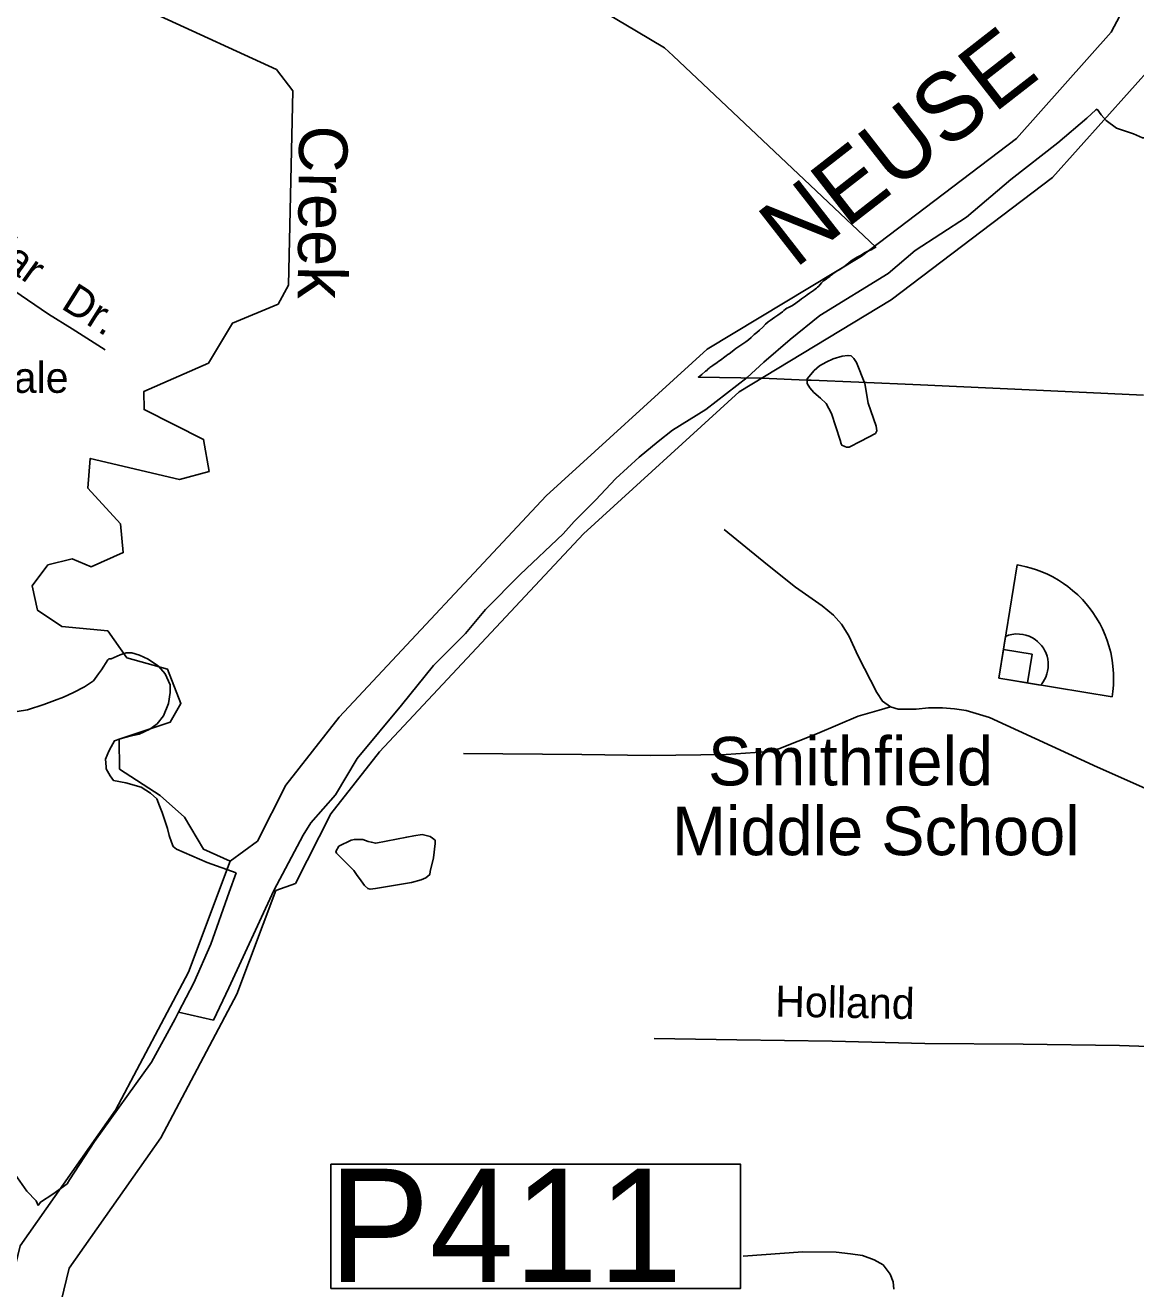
# Model space of a CAD drawing. Extents: x 2082433 to 2279600, y 546599 to 755198.
# Drawn here: x 2193765 to 2197197, y 646191 to 650095 of the extents above; entities that cross this region are included whole.
import ezdxf

# ---------------------------------------------------------------- set-up
doc = ezdxf.new("R2010")
doc.units = 0
for name, color, linetype in [('Exist Boundary Political City Limit New', 7, 'Continuous'), ('Exist Cultural Educational Facility Middle Label', 7, 'Continuous'), ('Exist Cultural Recreational Baseball or SoftBall Diamond CELL', 7, 'Continuous'), ('Exist Hydrographic Creek Single Shore', 7, 'Continuous'), ('Exist Hydrographic Creek Single Shore Label', 7, 'Continuous'), ('Exist Hydrographic Misc Water Feature', 7, 'Continuous'), ('Exist Hydrographic River Shore', 7, 'Continuous'), ('Exist Hydrographic River Shore Label', 7, 'Continuous'), ('Exist Road Non-System Type 51', 7, 'Continuous'), ('Exist Road Non-System Type 51 Label', 7, 'Continuous'), ('Exist Road Secondary Structure Pipe Number Label', 7, 'Continuous'), ('Map Preparation Boundary City Limit Buffer Line', 7, 'Continuous')]:
    doc.layers.add(name, color=color, linetype=linetype)

msp = doc.modelspace()

# ---------------------------------------------------------------- linework, layer by layer
at = {"layer": 'Exist Boundary Political City Limit New'}
for points in [[(2195360, 650251.7), (2195654, 650076.7), (2195740, 650025.2), (2195766.8, 650000), (2196393.5, 649409.1), (2196387.5, 649405.6), (2196378.8, 649401), (2196369, 649396.4), (2196358.8, 649391.2), (2196351, 649386.9), (2196343.8, 649382.8), (2196335.5, 649377.9), (2196325.8, 649372), (2196317.5, 649366.6), (2196310.2, 649361.1), (2196304.8, 649356.3), (2196298.8, 649351.2), (2196292, 649346.1), (2196286.8, 649342.9), (2196282, 649340.4), (2196276.2, 649337.2), (2196269.8, 649333.1), (2196264.5, 649329.4), (2196259.8, 649325.7), (2196255.8, 649322.4), (2196251.2, 649319), (2196246.2, 649315.2), (2196241.2, 649311.7), (2196236.8, 649308.7), (2196231.8, 649304.9), (2196225.8, 649299.4), (2196221, 649294.2), (2196217, 649289.1), (2196213.5, 649285.8), (2196210, 649282.4), (2196206, 649279), (2196200.5, 649274.9), (2196195, 649271.6), (2196188.5, 649267.4), (2196181.5, 649262.2), (2196175.8, 649257.7), (2196170.2, 649253.6), (2196164.2, 649249.3), (2196157.5, 649244.8), (2196150.8, 649239.7), (2196146, 649235.8), (2196136.2, 649228.6), (2196129.8, 649225.4), (2196123.8, 649223.2), (2196118.5, 649220.9), (2196114, 649217.7), (2196109.5, 649213.8), (2196104.8, 649209.6), (2196097.5, 649203.9), (2196090.5, 649199), (2196081.8, 649193), (2196073.8, 649187.4), (2196067, 649182.8), (2196061.2, 649178.4), (2196052.8, 649170.8), (2196044, 649162.2), (2196034.2, 649153), (2196025.8, 649145.6), (2196018, 649138.8), (2196008.2, 649130.5), (2195999.5, 649122.9), (2195992.2, 649116.9), (2195979.2, 649108), (2195973, 649104.1), (2195966.8, 649099.9), (2195961.2, 649095.7), (2195956, 649091.6), (2195944.5, 649082.9), (2195940, 649079.9), (2195935.8, 649077), (2195931.2, 649073.6), (2195926.5, 649069.9), (2195913, 649060.3), (2195907.8, 649056.7), (2195902.8, 649053.1), (2195889.5, 649044), (2195886.5, 649041.9), (2195883.5, 649039.7), (2195881, 649037.6)], [(2195881, 649037.6), (2195878.2, 649035.2), (2195874.2, 649031.7), (2195870.8, 649028.5), (2195867.5, 649025.5), (2195856, 649015.7), (2195845.2, 649007.7), (2196041.2, 649004.1), (2196179.2, 648998.7), (2196193.5, 648998.1), (2196341.2, 648991.6), (2196531.2, 648983.4), (2196643, 648978.5), (2196890.5, 648967.2), (2197221, 648952.2)]]:
    msp.add_lwpolyline(points, dxfattribs=at)
at = {"layer": 'Exist Cultural Recreational Baseball or SoftBall Diamond CELL'}
for points in [[(2196773.3, 648077.1), (2196830.1, 648427.5), (2196840.4, 648425.7), (2196858, 648421.9), (2196873.8, 648417.6), (2196890.6, 648412), (2196906.2, 648406.2), (2196923.6, 648398.6), (2196940.8, 648390.3), (2196958.3, 648380.2), (2196973.6, 648370.2), (2196986.8, 648360.8), (2197001.7, 648348.7), (2197017.6, 648334.7), (2197031.9, 648320.3), (2197043.3, 648307.5), (2197055.9, 648292.1), (2197064.5, 648280.4), (2197074, 648265.9), (2197085.8, 648245.9), (2197093.8, 648230.2), (2197102.3, 648210.8), (2197108.6, 648194), (2197113.8, 648177.6), (2197119.4, 648157.2), (2197123.9, 648133.2), (2197126.5, 648115), (2197128, 648091.6), (2197128.4, 648074.4), (2197127.7, 648056.1), (2197126.2, 648036.1), (2197123.7, 648020.3)], [(2196773.3, 648077.1), (2196794.2, 648206.4), (2196803.2, 648210), (2196814.2, 648212.6), (2196826.7, 648214), (2196837.7, 648213.9), (2196848, 648212.6), (2196857.6, 648210.4), (2196867.9, 648207), (2196877.6, 648202.1), (2196885.7, 648196.9), (2196893.6, 648191), (2196900.8, 648184), (2196905.7, 648178.1), (2196911.6, 648169.9), (2196916, 648161.8), (2196918.6, 648157.1), (2196922.8, 648145.2), (2196924.7, 648136.1), (2196926.3, 648126.2), (2196926.5, 648117.4), (2196925.7, 648109), (2196924.4, 648099.4), (2196922.1, 648090.4), (2196918.7, 648081), (2196914.9, 648073.6), (2196910.7, 648066.3), (2196906.3, 648060.5), (2196902.6, 648056)], [(2196773.3, 648077.1), (2196862.1, 648062.7), (2196876.5, 648151.5), (2196787.7, 648165.9)]]:
    msp.add_lwpolyline(points, close=True, dxfattribs=at)
at = {"layer": 'Exist Hydrographic Creek Single Shore'}
msp.add_lwpolyline([(2194398, 647512.2), (2194315.8, 647548.8), (2194256.8, 647648.4), (2194181.7, 647715.5), (2194055.8, 647796.8), (2194054.8, 647888.7), (2194212.7, 647941.2), (2194245.7, 647999.5), (2194203.9, 648105.5), (2194078.8, 648140.8), (2194019.7, 648223.9), (2193877.8, 648236.7), (2193802.8, 648287.4), (2193785.8, 648363.2), (2193834.8, 648427.8), (2193909.8, 648445.9), (2193968.9, 648421.8), (2194067.7, 648465.7), (2194058.7, 648554.5), (2193957.8, 648664.7), (2193965.8, 648756.4), (2194241.8, 648691.8), (2194332.8, 648716.2), (2194315.8, 648814.9), (2194131.7, 648907.3), (2194130.9, 648963), (2194330.8, 649050.9), (2194404.8, 649173.9), (2194545.9, 649233.4), (2194578.7, 649291.8), (2194591.8, 649891.8), (2194540.8, 649958.4), (2194181.7, 650123.1)], dxfattribs=at)
at = {"layer": 'Exist Hydrographic Misc Water Feature'}
msp.add_line((2194238.6, 647045.5), (2194346.2, 647020.4), dxfattribs=at)
for points in [[(2197077.7, 649835.7), (2197073.6, 649833.9), (2197045.5, 649807.8), (2196956.3, 649731.2), (2196811.1, 649618.1), (2196674, 649501.3), (2196514.8, 649398.4), (2196431.4, 649327.9), (2196220.2, 649198.3), (2196128.7, 649123.7), (2196047.3, 649053.3), (2195995.9, 649006.8), (2195868.3, 648908), (2195765, 648843.3), (2195721.1, 648808.9), (2195661.6, 648760.7), (2195590.1, 648694.1), (2195526.7, 648627.8), (2195484.9, 648585.4), (2195460.9, 648561.1), (2195427.2, 648523.1), (2195294.4, 648398.1), (2195186.9, 648289.4), (2195125.6, 648215.1), (2195026.4, 648116.5), (2194927.3, 647993.6), (2194790.1, 647828.9), (2194723.1, 647716.6), (2194647.8, 647630.2), (2194624.1, 647592.1), (2194533.2, 647421.2), (2194393.4, 647120.3), (2194346.2, 647020.4)], [(2197819.2, 649609), (2197804.6, 649637.1), (2197792.3, 649652.8), (2197778.4, 649668.7), (2197752.3, 649700.6), (2197732.2, 649712.6), (2197714, 649718.2), (2197678.1, 649722), (2197576, 649731.3), (2197316.2, 649763.7), (2197271.7, 649757.4), (2197236, 649746.9), (2197218.2, 649746.8), (2197189.9, 649758.8), (2197137.6, 649776.4), (2197105.8, 649800.3), (2197089.8, 649818.2), (2197077.7, 649835.7)], [(2196392.8, 648833.6), (2196347.1, 648809.3), (2196311.4, 648791.1), (2196303.2, 648791.1), (2196297.3, 648792.9), (2196288.9, 648797), (2196286.6, 648801), (2196283.1, 648812.9), (2196256.3, 648894.8), (2196248.5, 648910.6), (2196240.1, 648926.5), (2196222.2, 648942.5), (2196201.7, 648960.2), (2196189.6, 648974.2), (2196181.8, 648987.9), (2196181.6, 649002.2), (2196203.4, 649028.1), (2196219.4, 649042.3), (2196239.7, 649054.3), (2196261.2, 649064.4), (2196289.1, 649072.8), (2196307.1, 649074.9), (2196317.2, 649073), (2196325.2, 649064.9), (2196333.4, 649053.1), (2196359.8, 648987.4), (2196370.3, 648927.5), (2196394.7, 648855.6), (2196396.7, 648841.5), (2196392.8, 648833.6)], [(2194022.6, 648137.5), (2194030.2, 648137.6), (2194058.1, 648149.6), (2194076.2, 648155.8), (2194094.4, 648155.8), (2194118.2, 648148.2), (2194144.2, 648136.2), (2194176.4, 648114.7), (2194197.1, 648090.5), (2194212.7, 648056.9), (2194212.9, 648032.9), (2194207.4, 647998.9), (2194191.6, 647960.7), (2194171.9, 647936.5), (2194149.6, 647920.4), (2194116.3, 647904.3), (2194088, 647898.1), (2194058.3, 647890), (2194040.3, 647883.8), (2194030.4, 647865.8), (2194022.6, 647851.6), (2194012.6, 647827.6), (2194015.1, 647803.7), (2194014.8, 647797.6), (2194027.4, 647775.5), (2194037.4, 647761.8), (2194075.1, 647754), (2194123.1, 647740.3), (2194151.6, 647722.6), (2194171.5, 647704.6), (2194179.7, 647682.7), (2194187.9, 647662.8), (2194204.3, 647612.9), (2194209.9, 647590.9), (2194216.4, 647570.9), (2194222.2, 647557), (2194232.2, 647549), (2194326.5, 647508), (2194417, 647476.5)], [(2193707.7, 647969.4), (2193771.4, 647980), (2193821.9, 647996.3), (2193855.3, 648008.3), (2193883.4, 648018.6), (2193913.3, 648032.8), (2193947.4, 648050.8), (2193975.1, 648069.3), (2193990.6, 648091.3), (2194000.7, 648103.5), (2194020.4, 648134), (2194022.6, 648137.5)], [(2194734.2, 647558.8), (2194772.1, 647577), (2194782.2, 647579.1), (2194792.4, 647579.2), (2194808.2, 647579.2), (2194824.2, 647573.2), (2194834, 647571.3), (2194848.2, 647567.5), (2194943.9, 647586.3), (2194965.9, 647590.3), (2194991.7, 647594.5), (2195015.7, 647588.4), (2195023.7, 647582.8), (2195032.1, 647576.6), (2195032.1, 647566.9), (2195026.6, 647522.7), (2195016.5, 647480.5), (2195014.9, 647470.6), (2195003, 647460.6), (2194988.8, 647454.6), (2194958.9, 647446.2), (2194846.9, 647427.3), (2194831, 647425.3), (2194823.2, 647427.3), (2194812.9, 647437.4), (2194802.9, 647451.1), (2194788.9, 647471), (2194780.5, 647482.8), (2194762.9, 647500.9), (2194732.5, 647530.6), (2194726.2, 647536.4), (2194724.1, 647542.4), (2194734.2, 647558.8)], [(2194417, 647476.5), (2194395.4, 647416.5), (2194338.6, 647255.9), (2194285.5, 647135.8), (2194238.6, 647045.5)], [(2194238.6, 647045.5), (2194227.9, 647025.2), (2194155.1, 646891.1), (2193978.6, 646646), (2193901.5, 646527.5), (2193893.9, 646515.2), (2193850.4, 646482.9), (2193811.8, 646458.7), (2193804.3, 646448.5)], [(2193733.5, 646544.3), (2193769.8, 646492.6), (2193798.1, 646462.8), (2193804.3, 646448.5)]]:
    msp.add_lwpolyline(points, dxfattribs=at)
at = {"layer": 'Exist Hydrographic River Shore'}
for points in [[(2194398, 647512.2), (2194482.1, 647573.7), (2194570.3, 647747.3), (2194734.6, 647956.6), (2195375.1, 648640.7), (2195872.5, 649094.4), (2196348.8, 649381.8), (2196828, 649745), (2197121, 650073), (2197281, 650375), (2197381.7, 650576.3), (2197568.7, 650864.3), (2198115.2, 651461.6), (2198669.2, 652222.5), (2199245.4, 652806.5), (2199665.8, 653209.6), (2200030.5, 653620.3), (2200145.3, 653812.3), (2200345.4, 654480.6)], [(2194539.2, 647421.7), (2194599.5, 647442.6), (2194709.3, 647658.6), (2194859.2, 647849.7), (2195490.4, 648523.8), (2195971.1, 648962.3), (2196441, 649245.9), (2196939.8, 649623.9), (2197256.6, 649978.6), (2197426.8, 650299.9), (2197524.2, 650494.7), (2197698.9, 650763.5), (2198242.4, 651357.7), (2198794.6, 652116), (2199360.5, 652689.6), (2199784.1, 653095.8), (2200163.4, 653522.9), (2200296.6, 653745.7), (2200507, 654484.7)], [(2193759.2, 642942.9), (2193757.5, 643013.5), (2193639.1, 643404.6), (2193610.5, 643644.6), (2193630.7, 644347.2), (2193612.6, 645763.4), (2193748.7, 646323.8), (2194043.8, 646743), (2194268.8, 647168.7), (2194398, 647512.2)], [(2193946.7, 643039.5), (2193903.7, 643096.6), (2193800.3, 643438.3), (2193774.8, 643652), (2193794.8, 644345.9), (2193776.8, 645744.8), (2193900.7, 646254.9), (2194183.9, 646657.1), (2194418.6, 647101.2), (2194539.2, 647421.7)]]:
    msp.add_lwpolyline(points, dxfattribs=at)
at = {"layer": 'Exist Road Non-System Type 51'}
for points in [[(2193643.7, 649332.7), (2193837, 649202.3), (2193909.3, 649156.8), (2194011.7, 649091.5)], [(2196439.3, 647989.1), (2196413.9, 648006.4), (2196396.6, 648033.4), (2196339.3, 648145.8), (2196310.1, 648208.4), (2196287.4, 648244.1), (2196262.6, 648272.2), (2196228, 648301.4), (2196145.3, 648358.6), (2196058.9, 648427.8), (2195924.4, 648536.9)], [(2196439.3, 647989.1), (2196404.1, 647978.3), (2196339.3, 647959.9), (2196212.9, 647907), (2196094, 647859.4), (2196050.3, 647849.7), (2195931.4, 647842.1), (2195696.9, 647838.9), (2195484.6, 647842.1), (2195118.8, 647844.3)], [(2198000.7, 647389), (2197672.2, 647534.2), (2197336.7, 647688.7), (2197079, 647802.1), (2196744.5, 647955.6), (2196704, 647968.5), (2196672.7, 647977.2), (2196637, 647982.6), (2196599.2, 647985.8), (2196556, 647985.8), (2196518.1, 647981.5), (2196481.4, 647981.5), (2196463, 647981.5), (2196439.3, 647989.1)], [(2197739.7, 646854.5), (2197646.8, 646908.5), (2197619.8, 646921.5), (2197579.8, 646930.1), (2197537.7, 646936.6), (2197444.7, 646934.4), (2197355, 646935.5), (2197147, 646943.1), (2196849.3, 646946.3), (2196545.2, 646948.5), (2196258.3, 646956.1), (2195963.8, 646960.4), (2195708.3, 646964.7)], [(2196449.5, 646189.9), (2196447.4, 646212.6), (2196437.6, 646236.4), (2196416, 646264.5), (2196387.9, 646280.7), (2196352.3, 646293.7), (2196315.5, 646299.1), (2196271.2, 646304.5), (2196167.5, 646305.5), (2195983.3, 646291.5)]]:
    msp.add_lwpolyline(points, dxfattribs=at)
at = {"layer": 'Exist Road Secondary Structure Pipe Number Label'}
msp.add_lwpolyline([(2194709.3, 646575.9), (2195975.4, 646575.9), (2195975.4, 646192), (2194709.3, 646192)], close=True, dxfattribs=at)
at = {"layer": 'Map Preparation Boundary City Limit Buffer Line'}
for points in [[(2195360, 650251.7), (2195654, 650076.7), (2195740, 650025.2), (2195766.8, 650000), (2196393.5, 649409.1), (2196387.5, 649405.6), (2196378.8, 649401), (2196369, 649396.4), (2196358.8, 649391.2), (2196351, 649386.9), (2196343.8, 649382.8), (2196335.5, 649377.9), (2196325.8, 649372), (2196317.5, 649366.6), (2196310.2, 649361.1), (2196304.8, 649356.3), (2196298.8, 649351.2), (2196292, 649346.1), (2196286.8, 649342.9), (2196282, 649340.4), (2196276.2, 649337.2), (2196269.8, 649333.1), (2196264.5, 649329.4), (2196259.8, 649325.7), (2196255.8, 649322.4), (2196251.2, 649319), (2196246.2, 649315.2), (2196241.2, 649311.7), (2196236.8, 649308.7), (2196231.8, 649304.9), (2196225.8, 649299.4), (2196221, 649294.2), (2196217, 649289.1), (2196213.5, 649285.8), (2196210, 649282.4), (2196206, 649279), (2196200.5, 649274.9), (2196195, 649271.6), (2196188.5, 649267.4), (2196181.5, 649262.2), (2196175.8, 649257.7), (2196170.2, 649253.6), (2196164.2, 649249.3), (2196157.5, 649244.8), (2196150.8, 649239.7), (2196146, 649235.8), (2196136.2, 649228.6), (2196129.8, 649225.4), (2196123.8, 649223.2), (2196118.5, 649220.9), (2196114, 649217.7), (2196109.5, 649213.8), (2196104.8, 649209.6), (2196097.5, 649203.9), (2196090.5, 649199), (2196081.8, 649193), (2196073.8, 649187.4), (2196067, 649182.8), (2196061.2, 649178.4), (2196052.8, 649170.8), (2196044, 649162.2), (2196034.2, 649153), (2196025.8, 649145.6), (2196018, 649138.8), (2196008.2, 649130.5), (2195999.5, 649122.9), (2195992.2, 649116.9), (2195979.2, 649108), (2195973, 649104.1), (2195966.8, 649099.9), (2195961.2, 649095.7), (2195956, 649091.6), (2195944.5, 649082.9), (2195940, 649079.9), (2195935.8, 649077), (2195931.2, 649073.6), (2195926.5, 649069.9), (2195913, 649060.3), (2195907.8, 649056.7), (2195902.8, 649053.1), (2195889.5, 649044), (2195886.5, 649041.9), (2195883.5, 649039.7), (2195881, 649037.6)], [(2195881, 649037.6), (2195878.2, 649035.2), (2195874.2, 649031.7), (2195870.8, 649028.5), (2195867.5, 649025.5), (2195856, 649015.7), (2195845.2, 649007.7), (2196041.2, 649004.1), (2196179.2, 648998.7), (2196193.5, 648998.1), (2196341.2, 648991.6), (2196531.2, 648983.4), (2196643, 648978.5), (2196890.5, 648967.2), (2197221, 648952.2)]]:
    msp.add_lwpolyline(points, dxfattribs=at)

# ---------------------------------------------------------------- texts
at = {"layer": 'Exist Cultural Educational Facility Middle Label'}
for s, p in [('  Smithfield', (2195763.6, 647746.1)), ('Middle School', (2195763.6, 647530.5))]:
    msp.add_text(s, height=150, dxfattribs=at).set_placement(p)
at = {"layer": 'Exist Hydrographic Creek Single Shore Label'}
msp.add_text('Creek', height=150, rotation=269.4709, dxfattribs=at).set_placement((2194611.4, 649785.6))
at = {"layer": 'Exist Hydrographic River Shore Label'}
msp.add_text('NEUSE', height=210, rotation=37.9605, dxfattribs=at).set_placement((2196143.1, 649340.4))
at = {"layer": 'Exist Road Non-System Type 51 Label'}
for s, rotation, p in [('Popular', 324.2267, (2193426.8, 649543.9)), ('Dr.', 327.8228, (2193871.7, 649221.9)), ('Holland', 358.8889, (2196081.9, 647032.4))]:
    msp.add_text(s, height=95, rotation=rotation, dxfattribs=at).set_placement(p)
msp.add_text('Riverdale', height=95, dxfattribs=at).set_placement((2193361.9, 648959))
at = {"layer": 'Exist Road Secondary Structure Pipe Number Label'}
msp.add_text('P411', height=350, dxfattribs=at).set_placement((2194702.2, 646211.8))

doc.saveas('drawing.dxf')
